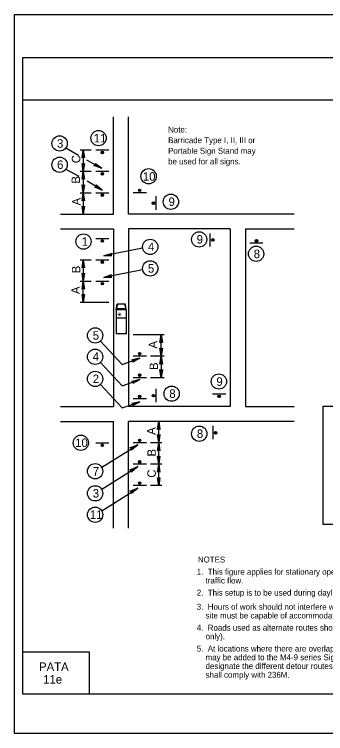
# Model space of a CAD drawing. Extents: x -14145 to -13521, y 30244 to 30661.
# Drawn here: x -13790.17 to -13779.13, y 30451.81 to 30477.31 of the extents above; entities that cross this region are included whole.
import ezdxf

# ---------------------------------------------------------------- set-up
doc = ezdxf.new("R2010")
doc.units = 0
for name, color, linetype in [('1', 7, 'Continuous'), ('10', 7, 'Continuous'), ('2', 7, 'Continuous'), ('4', 7, 'Continuous'), ('61', 7, 'Continuous')]:
    doc.layers.add(name, color=color, linetype=linetype)

msp = doc.modelspace()

# ---------------------------------------------------------------- linework, layer by layer
at = {"layer": '1'}
for p, q in [((-13786.656, 30470.225), (-13786.656, 30473.671)), ((-13786.12, 30470.225), (-13786.12, 30473.671)), ((-13788.35, 30472.571), (-13787.902, 30472.317)), ((-13787.844, 30472.502), (-13787.444, 30472.502)), ((-13787.736, 30472.502), (-13787.736, 30471.743)), ((-13787.288, 30472.502), (-13786.822, 30472.502)), ((-13787.084, 30471.851), (-13787.609, 30472.142)), ((-13788.35, 30471.821), (-13787.892, 30471.567)), ((-13787.844, 30471.743), (-13787.444, 30471.743)), ((-13787.736, 30471.743), (-13787.736, 30470.984)), ((-13787.288, 30471.743), (-13786.822, 30471.743)), ((-13787.055, 30471.08), (-13787.591, 30471.393)), ((-13787.844, 30470.984), (-13787.444, 30470.984)), ((-13787.736, 30470.984), (-13787.736, 30470.225)), ((-13787.288, 30470.984), (-13786.822, 30470.984)), ((-13785.488, 30470.984), (-13785.965, 30470.984)), ((-13785.157, 30470.857), (-13785.157, 30470.381)), ((-13788.535, 30470.225), (-13786.656, 30470.225)), ((-13780.245, 30470.225), (-13786.12, 30470.225)), ((-13788.535, 30469.698), (-13786.656, 30469.698)), ((-13786.656, 30469.698), (-13786.656, 30463.409)), ((-13782.523, 30469.698), (-13786.12, 30469.698)), ((-13786.12, 30469.698), (-13786.12, 30463.409)), ((-13782.523, 30469.698), (-13782.523, 30463.409)), ((-13781.979, 30469.698), (-13780.245, 30469.698)), ((-13781.979, 30469.698), (-13781.979, 30463.409)), ((-13783.224, 30469.076), (-13783.224, 30469.542)), ((-13787.288, 30469.358), (-13786.822, 30469.358)), ((-13781.355, 30469.193), (-13781.822, 30469.193)), ((-13785.624, 30469.017), (-13787.006, 30468.745)), ((-13787.844, 30468.608), (-13787.444, 30468.608)), ((-13787.736, 30468.608), (-13787.736, 30467.849)), ((-13787.288, 30468.608), (-13786.822, 30468.608)), ((-13785.624, 30468.248), (-13787.006, 30467.976)), ((-13787.844, 30467.849), (-13787.444, 30467.849)), ((-13787.736, 30467.099), (-13787.736, 30467.849)), ((-13787.288, 30467.849), (-13786.822, 30467.849)), ((-13787.844, 30467.099), (-13786.822, 30467.099)), ((-13786.563, 30466.835), (-13786.528, 30467.034)), ((-13786.554, 30466.87), (-13786.502, 30467.034)), ((-13786.226, 30467.034), (-13786.528, 30467.034)), ((-13786.208, 30466.87), (-13786.252, 30467.034)), ((-13786.208, 30466.835), (-13786.226, 30467.034)), ((-13786.208, 30466.835), (-13786.563, 30466.835)), ((-13786.563, 30466.835), (-13786.563, 30465.98)), ((-13786.208, 30466.87), (-13786.554, 30466.87)), ((-13786.208, 30466.835), (-13786.208, 30465.98)), ((-13786.208, 30466.533), (-13786.563, 30466.533)), ((-13786.208, 30465.98), (-13786.563, 30465.98)), ((-13784.865, 30465.951), (-13785.965, 30465.951)), ((-13784.963, 30465.191), (-13784.963, 30465.951)), ((-13787.123, 30465.726), (-13786.345, 30464.89)), ((-13786.345, 30464.89), (-13785.722, 30465.113)), ((-13785.488, 30465.191), (-13785.965, 30465.191)), ((-13784.865, 30465.191), (-13785.341, 30465.191)), ((-13784.963, 30465.191), (-13784.963, 30464.422)), ((-13787.123, 30464.968), (-13786.345, 30464.14)), ((-13786.345, 30464.14), (-13785.722, 30464.364)), ((-13785.488, 30464.422), (-13785.965, 30464.422)), ((-13784.865, 30464.422), (-13785.341, 30464.422)), ((-13787.123, 30464.189), (-13786.345, 30463.352)), ((-13785.157, 30464.033), (-13785.157, 30463.556)), ((-13783.146, 30463.857), (-13782.67, 30463.857)), ((-13786.345, 30463.352), (-13785.722, 30463.575)), ((-13785.488, 30463.682), (-13785.965, 30463.682)), ((-13788.535, 30463.409), (-13786.656, 30463.409)), ((-13782.523, 30463.409), (-13786.12, 30463.409)), ((-13781.979, 30463.409), (-13780.245, 30463.409)), ((-13788.535, 30462.874), (-13786.656, 30462.874)), ((-13786.656, 30459.087), (-13786.656, 30462.874)), ((-13786.12, 30459.087), (-13786.12, 30462.874)), ((-13780.245, 30462.874), (-13786.12, 30462.874)), ((-13785.049, 30462.115), (-13785.049, 30462.884)), ((-13783.118, 30462.242), (-13783.118, 30462.718)), ((-13787.288, 30462.115), (-13786.822, 30462.115)), ((-13787.075, 30461.258), (-13785.799, 30462.047)), ((-13785.488, 30462.115), (-13785.965, 30462.115)), ((-13784.943, 30462.115), (-13785.341, 30462.115)), ((-13785.049, 30461.356), (-13785.049, 30462.115)), ((-13785.488, 30461.356), (-13785.965, 30461.356)), ((-13784.943, 30461.356), (-13785.341, 30461.356)), ((-13785.049, 30460.606), (-13785.049, 30461.365)), ((-13787.075, 30460.469), (-13785.799, 30461.278)), ((-13785.488, 30460.606), (-13785.965, 30460.606)), ((-13784.943, 30460.606), (-13785.341, 30460.606)), ((-13787.075, 30459.71), (-13785.799, 30460.508))]:
    msp.add_line(p, q, dxfattribs=at)
for points in [[(-13787.756, 30472.229), (-13787.746, 30472.24), (-13787.736, 30472.502), (-13787.756, 30472.229), (-13787.766, 30472.219), (-13787.736, 30472.502), (-13787.717, 30472.24), (-13787.697, 30472.229), (-13787.736, 30472.502), (-13787.687, 30472.219), (-13787.697, 30472.229)], [(-13787.697, 30472.006), (-13787.717, 30471.996), (-13787.736, 30471.743), (-13787.697, 30472.006), (-13787.687, 30472.025), (-13787.736, 30471.743), (-13787.746, 30471.996), (-13787.756, 30472.006), (-13787.736, 30471.743), (-13787.766, 30472.025), (-13787.756, 30472.006)], [(-13787.298, 30472.006), (-13787.298, 30471.986), (-13787.084, 30471.851), (-13787.298, 30472.006), (-13787.308, 30472.025), (-13787.084, 30471.851), (-13787.319, 30471.957), (-13787.337, 30471.947), (-13787.084, 30471.851), (-13787.357, 30471.947), (-13787.337, 30471.947)], [(-13787.756, 30471.471), (-13787.746, 30471.481), (-13787.736, 30471.743), (-13787.756, 30471.471), (-13787.766, 30471.461), (-13787.736, 30471.743), (-13787.717, 30471.481), (-13787.697, 30471.471), (-13787.736, 30471.743), (-13787.687, 30471.461), (-13787.697, 30471.471)], [(-13787.697, 30471.256), (-13787.717, 30471.246), (-13787.736, 30470.984), (-13787.697, 30471.256), (-13787.687, 30471.266), (-13787.736, 30470.984), (-13787.746, 30471.246), (-13787.756, 30471.256), (-13787.736, 30470.984), (-13787.766, 30471.266), (-13787.756, 30471.256)], [(-13787.27, 30471.246), (-13787.27, 30471.217), (-13787.055, 30471.08), (-13787.27, 30471.246), (-13787.28, 30471.256), (-13787.055, 30471.08), (-13787.288, 30471.198), (-13787.298, 30471.178), (-13787.055, 30471.08), (-13787.319, 30471.178), (-13787.298, 30471.178)], [(-13787.756, 30470.712), (-13787.746, 30470.72), (-13787.736, 30470.984), (-13787.756, 30470.712), (-13787.766, 30470.702), (-13787.736, 30470.984), (-13787.717, 30470.72), (-13787.697, 30470.712), (-13787.736, 30470.984), (-13787.687, 30470.702), (-13787.697, 30470.712)], [(-13787.697, 30470.487), (-13787.717, 30470.477), (-13787.736, 30470.225), (-13787.697, 30470.487), (-13787.687, 30470.507), (-13787.736, 30470.225), (-13787.746, 30470.477), (-13787.756, 30470.487), (-13787.736, 30470.225), (-13787.766, 30470.507), (-13787.756, 30470.487)], [(-13786.734, 30468.763), (-13786.753, 30468.784), (-13787.006, 30468.745), (-13786.734, 30468.763), (-13786.714, 30468.755), (-13787.006, 30468.745), (-13786.753, 30468.812), (-13786.753, 30468.822), (-13787.006, 30468.745), (-13786.734, 30468.833), (-13786.753, 30468.822)], [(-13787.756, 30468.346), (-13787.746, 30468.354), (-13787.736, 30468.608), (-13787.756, 30468.346), (-13787.766, 30468.326), (-13787.736, 30468.608), (-13787.717, 30468.354), (-13787.697, 30468.346), (-13787.736, 30468.608), (-13787.687, 30468.326), (-13787.697, 30468.346)], [(-13787.697, 30468.121), (-13787.717, 30468.111), (-13787.736, 30467.849), (-13787.697, 30468.121), (-13787.687, 30468.131), (-13787.736, 30467.849), (-13787.746, 30468.111), (-13787.756, 30468.121), (-13787.736, 30467.849), (-13787.766, 30468.131), (-13787.756, 30468.121)], [(-13786.734, 30467.994), (-13786.753, 30468.015), (-13787.006, 30467.976), (-13786.734, 30467.994), (-13786.714, 30467.986), (-13787.006, 30467.976), (-13786.753, 30468.043), (-13786.753, 30468.064), (-13787.006, 30467.976), (-13786.734, 30468.082), (-13786.753, 30468.064)], [(-13787.756, 30467.577), (-13787.746, 30467.596), (-13787.736, 30467.849), (-13787.756, 30467.577), (-13787.766, 30467.567), (-13787.736, 30467.849), (-13787.717, 30467.596), (-13787.697, 30467.585), (-13787.736, 30467.849), (-13787.687, 30467.567), (-13787.697, 30467.585)], [(-13787.697, 30467.372), (-13787.717, 30467.362), (-13787.736, 30467.099), (-13787.697, 30467.372), (-13787.687, 30467.381), (-13787.736, 30467.099), (-13787.746, 30467.362), (-13787.756, 30467.372), (-13787.736, 30467.099), (-13787.766, 30467.381), (-13787.756, 30467.372)], [(-13785.002, 30465.677), (-13784.981, 30465.688), (-13784.963, 30465.951), (-13785.002, 30465.677), (-13785.01, 30465.669), (-13784.963, 30465.951), (-13784.953, 30465.688), (-13784.943, 30465.677), (-13784.963, 30465.951), (-13784.922, 30465.669), (-13784.943, 30465.677)], [(-13784.943, 30465.464), (-13784.953, 30465.454), (-13784.963, 30465.191), (-13784.943, 30465.464), (-13784.922, 30465.473), (-13784.963, 30465.191), (-13784.971, 30465.454), (-13785.002, 30465.464), (-13784.963, 30465.191), (-13785.01, 30465.473), (-13785.002, 30465.464)], [(-13785.984, 30465.055), (-13785.975, 30465.045), (-13785.722, 30465.113), (-13785.984, 30465.055), (-13786.004, 30465.064), (-13785.722, 30465.113), (-13785.955, 30465.017), (-13785.965, 30464.996), (-13785.722, 30465.113), (-13785.975, 30464.978), (-13785.965, 30464.996)], [(-13785.002, 30464.919), (-13784.981, 30464.929), (-13784.963, 30465.191), (-13785.002, 30464.919), (-13785.01, 30464.909), (-13784.963, 30465.191), (-13784.953, 30464.929), (-13784.943, 30464.919), (-13784.963, 30465.191), (-13784.922, 30464.909), (-13784.943, 30464.919)], [(-13784.943, 30464.695), (-13784.953, 30464.685), (-13784.963, 30464.422), (-13784.943, 30464.695), (-13784.922, 30464.714), (-13784.963, 30464.422), (-13784.971, 30464.685), (-13785.002, 30464.695), (-13784.963, 30464.422), (-13785.01, 30464.714), (-13785.002, 30464.695)], [(-13785.984, 30464.295), (-13785.975, 30464.286), (-13785.722, 30464.364), (-13785.984, 30464.295), (-13786.004, 30464.305), (-13785.722, 30464.364), (-13785.955, 30464.256), (-13785.965, 30464.237), (-13785.722, 30464.364), (-13785.975, 30464.217), (-13785.965, 30464.237)], [(-13785.984, 30463.516), (-13785.975, 30463.497), (-13785.722, 30463.575), (-13785.984, 30463.516), (-13786.004, 30463.516), (-13785.722, 30463.575), (-13785.955, 30463.469), (-13785.965, 30463.448), (-13785.722, 30463.575), (-13785.975, 30463.438), (-13785.965, 30463.448)], [(-13785.088, 30462.612), (-13785.069, 30462.622), (-13785.049, 30462.884), (-13785.088, 30462.612), (-13785.098, 30462.592), (-13785.049, 30462.884), (-13785.04, 30462.622), (-13785.02, 30462.612), (-13785.049, 30462.884), (-13785.01, 30462.592), (-13785.02, 30462.612)], [(-13785.02, 30462.387), (-13785.04, 30462.377), (-13785.049, 30462.115), (-13785.02, 30462.387), (-13785.01, 30462.407), (-13785.049, 30462.115), (-13785.069, 30462.377), (-13785.088, 30462.387), (-13785.049, 30462.115), (-13785.098, 30462.407), (-13785.088, 30462.387)], [(-13786.053, 30461.939), (-13786.033, 30461.931), (-13785.799, 30462.047), (-13786.053, 30461.939), (-13786.072, 30461.939), (-13785.799, 30462.047), (-13786.014, 30461.9), (-13786.014, 30461.882), (-13785.799, 30462.047), (-13786.023, 30461.861), (-13786.014, 30461.882)], [(-13785.088, 30461.843), (-13785.069, 30461.861), (-13785.049, 30462.115), (-13785.088, 30461.843), (-13785.098, 30461.833), (-13785.049, 30462.115), (-13785.04, 30461.861), (-13785.02, 30461.851), (-13785.049, 30462.115), (-13785.01, 30461.833), (-13785.02, 30461.851)], [(-13785.02, 30461.628), (-13785.04, 30461.618), (-13785.049, 30461.356), (-13785.02, 30461.628), (-13785.01, 30461.638), (-13785.049, 30461.356), (-13785.069, 30461.618), (-13785.088, 30461.628), (-13785.049, 30461.356), (-13785.098, 30461.638), (-13785.088, 30461.628)], [(-13785.088, 30461.103), (-13785.069, 30461.113), (-13785.049, 30461.365), (-13785.088, 30461.103), (-13785.098, 30461.082), (-13785.049, 30461.365), (-13785.04, 30461.113), (-13785.02, 30461.103), (-13785.049, 30461.365), (-13785.01, 30461.082), (-13785.02, 30461.103)], [(-13786.053, 30461.152), (-13786.033, 30461.141), (-13785.799, 30461.278), (-13786.053, 30461.152), (-13786.072, 30461.16), (-13785.799, 30461.278), (-13786.014, 30461.121), (-13786.014, 30461.103), (-13785.799, 30461.278), (-13786.023, 30461.082), (-13786.014, 30461.103)], [(-13785.02, 30460.878), (-13785.04, 30460.869), (-13785.049, 30460.606), (-13785.02, 30460.878), (-13785.01, 30460.878), (-13785.049, 30460.606), (-13785.069, 30460.869), (-13785.088, 30460.878), (-13785.049, 30460.606), (-13785.098, 30460.878), (-13785.088, 30460.878)], [(-13786.053, 30460.401), (-13786.033, 30460.391), (-13785.799, 30460.508), (-13786.053, 30460.401), (-13786.072, 30460.401), (-13785.799, 30460.508), (-13786.014, 30460.362), (-13786.014, 30460.344), (-13785.799, 30460.508), (-13786.023, 30460.324), (-13786.014, 30460.344)]]:
    msp.add_lwpolyline(points, dxfattribs=at)
for centre, radius in [((-13787.187, 30472.92), 0.271), ((-13788.568, 30472.732), 0.271), ((-13788.568, 30471.977), 0.271), ((-13787.055, 30472.411), 0.0452), ((-13785.411, 30471.567), 0.271), ((-13787.055, 30471.656), 0.0452), ((-13785.731, 30471.069), 0.0452), ((-13787.055, 30470.895), 0.0452), ((-13784.622, 30470.665), 0.271), ((-13785.241, 30470.616), 0.0452), ((-13787.722, 30469.253), 0.271), ((-13783.618, 30469.326), 0.271), ((-13787.055, 30469.275), 0.0452), ((-13785.355, 30469.065), 0.271), ((-13783.134, 30469.311), 0.0452), ((-13781.586, 30469.276), 0.0452), ((-13781.599, 30468.818), 0.271), ((-13787.055, 30468.52), 0.0452), ((-13785.355, 30468.302), 0.271), ((-13787.055, 30467.759), 0.0452), ((-13787.309, 30465.925), 0.271), ((-13787.309, 30465.167), 0.271), ((-13785.731, 30465.275), 0.0452), ((-13787.309, 30464.385), 0.271), ((-13785.731, 30464.515), 0.0452), ((-13782.918, 30464.291), 0.271), ((-13784.594, 30463.859), 0.271), ((-13785.241, 30463.789), 0.0452), ((-13785.731, 30463.76), 0.0452), ((-13782.91, 30463.763), 0.0452), ((-13783.614, 30462.44), 0.271), ((-13787.816, 30462.117), 0.271), ((-13783.033, 30462.473), 0.0452), ((-13787.055, 30462.031), 0.0452), ((-13785.731, 30462.205), 0.0452), ((-13787.309, 30461.108), 0.271), ((-13785.731, 30461.444), 0.0452), ((-13787.309, 30460.326), 0.271), ((-13785.731, 30460.689), 0.0452), ((-13787.309, 30459.568), 0.271)]:
    msp.add_circle(centre, radius, dxfattribs=at)
for centre, start, end in [((-13787.054, 30472.409), 85.7499, 80.479), ((-13787.054, 30471.654), 85.7499, 80.479), ((-13785.731, 30471.071), 265.7499, 260.479), ((-13787.054, 30470.894), 85.7499, 80.479), ((-13785.242, 30470.615), 355.7499, 350.479), ((-13787.054, 30469.273), 85.7499, 80.479), ((-13783.133, 30469.311), 175.7499, 170.479), ((-13781.587, 30469.277), 265.7499, 260.479), ((-13787.054, 30468.518), 85.7499, 80.479), ((-13787.054, 30467.758), 85.7499, 80.479), ((-13785.731, 30465.276), 265.7499, 260.479), ((-13785.731, 30464.516), 265.7499, 260.479), ((-13785.731, 30463.761), 265.7499, 260.479), ((-13785.242, 30463.789), 355.7499, 350.479), ((-13782.91, 30463.761), 85.7499, 80.479), ((-13783.031, 30462.474), 175.7499, 170.479), ((-13787.054, 30462.029), 85.7499, 80.479), ((-13785.731, 30462.206), 265.7499, 260.479), ((-13785.731, 30461.446), 265.7499, 260.479), ((-13785.731, 30460.691), 265.7499, 260.479)]:
    msp.add_arc(centre, 0.0251, start, end, dxfattribs=at)
at = {"layer": '10'}
for p, q in [((-13789.874, 30475.777), (-13758.422, 30475.777)), ((-13789.874, 30453.207), (-13789.874, 30475.777)), ((-13789.874, 30474.277), (-13758.422, 30474.277)), ((-13789.874, 30454.707), (-13787.524, 30454.707)), ((-13787.524, 30454.707), (-13787.524, 30453.207)), ((-13758.422, 30453.207), (-13789.874, 30453.207))]:
    msp.add_line(p, q, dxfattribs=at)
at = {"layer": '2'}
msp.add_lwpolyline([(-13779.224, 30463.415), (-13758.87, 30463.415), (-13758.87, 30459.221), (-13779.224, 30459.221)], close=True, dxfattribs=at)
at = {"layer": '61'}
msp.add_lwpolyline([(-13790.174, 30477.307), (-13757.174, 30477.307), (-13757.174, 30451.807), (-13790.174, 30451.807)], close=True, dxfattribs=at)

# ---------------------------------------------------------------- texts
at = {"layer": '1'}
for s, height, p in [('11', 0.3024, (-13787.361, 30472.766)), ('3', 0.302, (-13788.659, 30472.578)), ('6', 0.302, (-13788.659, 30471.828)), ('10', 0.3024, (-13785.618, 30471.41)), ('9', 0.302, (-13784.705, 30470.514)), ('9', 0.302, (-13783.707, 30469.18)), ('1', 0.302, (-13787.785, 30469.102)), ('4', 0.302, (-13785.436, 30468.917)), ('8', 0.302, (-13781.683, 30468.664)), ('5', 0.302, (-13785.436, 30468.149)), ('5', 0.302, (-13787.393, 30465.773)), ('4', 0.302, (-13787.393, 30465.024)), ('2', 0.302, (-13787.393, 30464.235)), ('9', 0.302, (-13783.007, 30464.137)), ('8', 0.302, (-13784.678, 30463.709)), ('8', 0.302, (-13783.699, 30462.288)), ('10', 0.3024, (-13788.02, 30461.967)), ('7', 0.302, (-13787.393, 30460.954)), ('3', 0.302, (-13787.393, 30460.175)), ('11', 0.3024, (-13787.498, 30459.421))]:
    msp.add_text(s, height=height, dxfattribs=at).set_placement(p)
for s, height, rotation, p in [('C', 0.302, 90, (-13787.833, 30472.03)), ('B', 0.302, 90, (-13787.843, 30471.308)), ('A', 0.302, 90, (-13787.823, 30470.533)), ('B', 0.302, 90, (-13787.833, 30468.126)), ('A', 0.302, 90, (-13787.853, 30467.39)), ('*', 0.285, 90.7233, (-13786.233, 30466.596)), ('A', 0.302, 90, (-13785.107, 30465.461)), ('B', 0.302, 90, (-13785.078, 30464.699)), ('A', 0.302, 90, (-13785.166, 30462.4)), ('B', 0.302, 90, (-13785.156, 30461.632)), ('C', 0.302, 90, (-13785.156, 30460.879))]:
    msp.add_text(s, height=height, rotation=rotation, dxfattribs=at).set_placement(p)
at = {"layer": '2'}
for s, p in [('Note:', (-13784.719, 30473.118)), ('Barricade Type I, II, III or', (-13784.719, 30472.741)), ('Portable Sign Stand may', (-13784.719, 30472.365)), ('be used for all signs.', (-13784.719, 30471.988)), ('NOTES', (-13783.664, 30457.874)), ('1.  This figure applies for stationary operations where it is not feasible to maintain alternate one direction ', (-13783.703, 30457.44)), ('    traffic flow.', (-13783.703, 30457.13)), ("2.  This setup is to be used during daylight hours only and only on roadways with ADT's of 1500 or less.", (-13783.703, 30456.699)), ('3.  Hours of work should not interfere with rush hour traffic or school bus schedules and the work ', (-13783.703, 30456.199)), ('    site must be capable of accommodating emergency vehicles with as little delay as possible.', (-13783.703, 30455.889)), ('4.  Roads used as alternate routes should be owned and maintained by the Commonwealth (Department projects ', (-13783.703, 30455.458)), ('    only).', (-13783.703, 30455.148)), ('5.  At locations where there are overlapping detours or several detours within the same area, street names ', (-13783.703, 30454.717)), ('    may be added to the M4-9 series Signs, or signs with different colored arrows may be used to ', (-13783.703, 30454.407)), ('    designate the different detour routes. The design and application of signs displaying colored arrows ', (-13783.703, 30454.097)), ('    shall comply with 236M.', (-13783.703, 30453.787))]:
    msp.add_text(s, height=0.21, dxfattribs=at).set_placement(p)
at = {"layer": '4'}
for s, p in [('PATA', (-13789.296, 30454.03)), ('11e', (-13789.15, 30453.58))]:
    msp.add_text(s, height=0.3, dxfattribs=at).set_placement(p)

doc.saveas('drawing.dxf')
